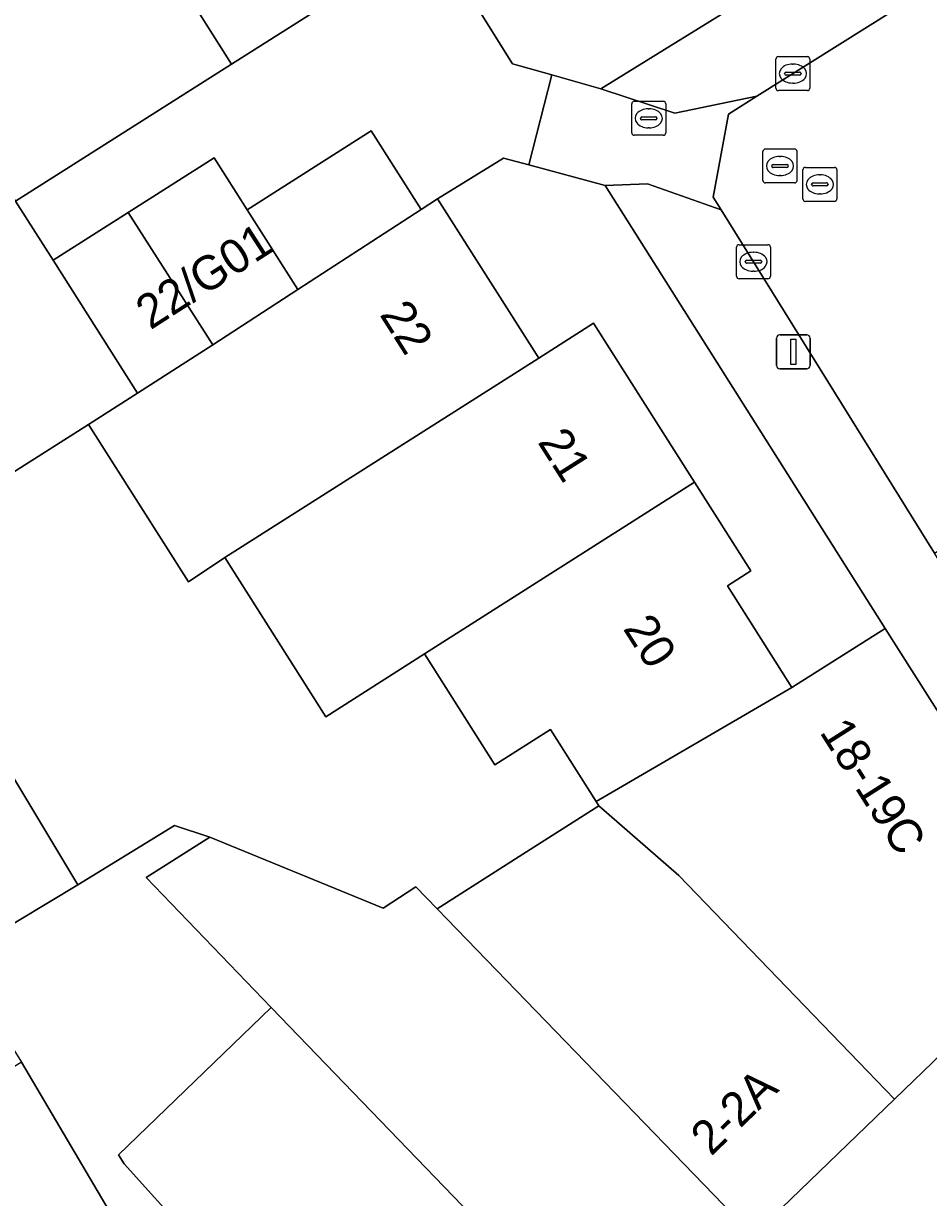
# Model space of a CAD drawing. Extents: x 159664 to 160323, y 385312 to 386115.
# Drawn here: x 159967.42 to 159994.06, y 385457.76 to 385492.31 of the extents above; entities that cross this region are included whole.
import ezdxf

# ---------------------------------------------------------------- set-up
doc = ezdxf.new("R2010")
doc.units = 0
for name, color, linetype in [('IMGEO_Brandkraan', 7, 'Continuous'), ('IMGEO_Erf', 7, 'Continuous'), ('IMGEO_Kolk', 7, 'Continuous'), ('IMGEO_Lichtmast', 7, 'Continuous'), ('IMGEO_Pand', 7, 'Continuous'), ('IMGEO_Pand_nummerreeks', 7, 'Continuous'), ('IMGEO_Rijbaan_lokaal_open', 7, 'Continuous'), ('IMGEO_Rioolput', 7, 'Continuous'), ('IMGEO_Voetpad_open', 7, 'Continuous')]:
    doc.layers.add(name, color=color, linetype=linetype)

msp = doc.modelspace()

# ---------------------------------------------------------------- linework, layer by layer
at = {"layer": 'IMGEO_Brandkraan'}
for p, q in [((159985.402, 385490.021), (159986.254, 385490.021)), ((159985.327, 385489.095), (159985.327, 385489.947)), ((159985.815, 385489.801), (159985.84, 385489.801)), ((159986.328, 385489.947), (159986.328, 385489.095)), ((159985.586, 385489.515), (159985.586, 385489.527)), ((159986.024, 385489.478), (159985.626, 385489.478)), ((159985.629, 385489.564), (159986.027, 385489.564)), ((159986.07, 385489.527), (159986.07, 385489.515)), ((159986.254, 385489.021), (159985.402, 385489.021)), ((159985.838, 385489.241), (159985.813, 385489.241))]:
    msp.add_line(p, q, dxfattribs=at)
for points in [[(159985.402, 385490.021), (159986.254, 385490.021)], [(159985.327, 385489.095), (159985.327, 385489.947)], [(159986.328, 385489.947), (159986.328, 385489.095)], [(159986.254, 385489.021), (159985.402, 385489.021)]]:
    msp.add_lwpolyline(points, dxfattribs=at)
for centre, radius, start, end in [((159985.404, 385489.945), 0.0765, 91.552, 178.448), ((159985.404, 385489.945), 0.0765, 91.552, 178.448), ((159986.252, 385489.945), 0.0765, 1.552, 88.448), ((159986.252, 385489.945), 0.0765, 1.552, 88.448), ((159985.626, 385489.524), 0.0403, 85.8775, 175.7526), ((159985.623, 385489.514), 0.0366, 178.938, 274.7102), ((159986.027, 385489.521), 0.043, 264.8664, 352.4533), ((159986.031, 385489.526), 0.0386, 1.7309, 96.639), ((159985.404, 385489.097), 0.0765, 181.552, 268.448), ((159985.404, 385489.097), 0.0765, 181.552, 268.448), ((159986.252, 385489.097), 0.0765, 271.552, 358.448), ((159986.252, 385489.097), 0.0765, 271.552, 358.448)]:
    msp.add_arc(centre, radius, start, end, dxfattribs=at)
for centre, major_axis, ratio, start_param, end_param in [((159985.814, 385489.521), (-0.387, 0.002), 0.722429, 4.712389, 7.853982), ((159985.839, 385489.521), (-0.39, 0.002), 0.717154, 1.570796, 4.712389)]:
    msp.add_ellipse(centre, major_axis=major_axis, ratio=ratio, start_param=start_param, end_param=end_param, dxfattribs=at)
at = {"layer": 'IMGEO_Erf'}
msp.add_lwpolyline([(160011.687, 385511.964), (160009.162, 385510.392), (160006.639, 385508.82), (160006.219, 385509.494), (160004.025, 385508.128), (160001.832, 385506.762), (160002.269, 385506.061), (160000, 385504.648), (159999.722, 385504.475), (159997.176, 385502.889), (159996.743, 385503.585), (159994.645, 385502.278), (159992.544, 385500.97), (159993.164, 385500), (159993.701, 385499.159), (159991.383, 385497.697), (159986.244, 385494.456), (159985.43, 385495.745), (159980.765, 385492.802), (159981.817, 385491.121), (159982.976, 385490.796), (159984.417, 385490.391), (160000, 385500.022), (160053.732, 385533.435)], dxfattribs=at)
for points in [[(159984.548, 385487.544), (159982.301, 385488.148), (159981.548, 385488.351), (159979.614, 385487.147), (159982.589, 385482.464), (159984.204, 385483.49), (159987.176, 385478.812), (159988.832, 385476.205), (159988.141, 385475.766), (159990.044, 385472.77), (159992.785, 385474.511)], [(159973.349, 385476.595), (159972.279, 385475.885), (159969.34, 385480.514), (159964.914, 385477.705), (159962.082, 385475.902), (159964.144, 385472.571), (159961.589, 385470.972), (159962.371, 385469.723), (159963.383, 385470.356), (159964.162, 385469.057), (159966.811, 385470.646), (159969.023, 385466.961), (159971.871, 385468.713), (159972.904, 385468.371), (159978.014, 385466.277), (159978.976, 385466.904), (159979.597, 385466.262), (159982.124, 385467.868), (159984.36, 385469.289), (159984.28, 385469.415), (159982.932, 385471.537), (159981.297, 385470.499), (159979.224, 385473.762), (159976.324, 385471.912)], [(159967.362, 385461.743), (159964.77, 385460.131), (159966.391, 385457.573), (159961.484, 385454.626), (159963.337, 385451.612), (159968.018, 385454.501), (159969.488, 385452.118), (159973.077, 385454.331), (159969.942, 385457.372)]]:
    msp.add_lwpolyline(points, close=True, dxfattribs=at)
at = {"layer": 'IMGEO_Kolk'}
for p, q in [((159989.569, 385490.411), (159989.569, 385491.263)), ((159989.644, 385491.337), (159990.496, 385491.337)), ((159990.057, 385491.117), (159990.082, 385491.117)), ((159990.57, 385491.263), (159990.57, 385490.411)), ((159989.828, 385490.831), (159989.828, 385490.843)), ((159990.266, 385490.794), (159989.868, 385490.794)), ((159989.871, 385490.88), (159990.269, 385490.88)), ((159990.312, 385490.843), (159990.312, 385490.831)), ((159990.08, 385490.557), (159990.055, 385490.557)), ((159990.496, 385490.337), (159989.644, 385490.337)), ((159988.41, 385484.873), (159988.41, 385485.725)), ((159988.485, 385485.799), (159989.337, 385485.799)), ((159988.898, 385485.579), (159988.923, 385485.579)), ((159989.411, 385485.725), (159989.411, 385484.873)), ((159988.669, 385485.293), (159988.669, 385485.305)), ((159989.107, 385485.256), (159988.709, 385485.256)), ((159988.712, 385485.342), (159989.11, 385485.342)), ((159989.153, 385485.305), (159989.153, 385485.293)), ((159988.921, 385485.019), (159988.896, 385485.019)), ((159989.337, 385484.799), (159988.485, 385484.799))]:
    msp.add_line(p, q, dxfattribs=at)
for points in [[(159989.569, 385490.411), (159989.569, 385491.263)], [(159989.644, 385491.337), (159990.496, 385491.337)], [(159990.57, 385491.263), (159990.57, 385490.411)], [(159990.496, 385490.337), (159989.644, 385490.337)], [(159988.41, 385484.873), (159988.41, 385485.725)], [(159988.485, 385485.799), (159989.337, 385485.799)], [(159989.411, 385485.725), (159989.411, 385484.873)], [(159989.337, 385484.799), (159988.485, 385484.799)]]:
    msp.add_lwpolyline(points, dxfattribs=at)
for centre, radius, start, end in [((159989.646, 385491.261), 0.0765, 91.552, 178.448), ((159989.646, 385491.261), 0.0765, 91.552, 178.448), ((159990.494, 385491.261), 0.0765, 1.552, 88.448), ((159990.494, 385491.261), 0.0765, 1.552, 88.448), ((159989.868, 385490.84), 0.0403, 85.8775, 175.7526), ((159989.865, 385490.83), 0.0366, 178.938, 274.7102), ((159990.269, 385490.837), 0.043, 264.8664, 352.4533), ((159990.273, 385490.842), 0.0386, 1.7309, 96.639), ((159989.646, 385490.413), 0.0765, 181.552, 268.448), ((159989.646, 385490.413), 0.0765, 181.552, 268.448), ((159990.494, 385490.413), 0.0765, 271.552, 358.448), ((159990.494, 385490.413), 0.0765, 271.552, 358.448), ((159988.487, 385485.723), 0.0765, 91.552, 178.448), ((159988.487, 385485.723), 0.0765, 91.552, 178.448), ((159989.335, 385485.723), 0.0765, 1.552, 88.448), ((159989.335, 385485.723), 0.0765, 1.552, 88.448), ((159988.709, 385485.302), 0.0403, 85.8775, 175.7526), ((159988.706, 385485.292), 0.0366, 178.938, 274.7102), ((159989.11, 385485.299), 0.043, 264.8664, 352.4533), ((159989.114, 385485.304), 0.0386, 1.7309, 96.639), ((159988.487, 385484.875), 0.0765, 181.552, 268.448), ((159988.487, 385484.875), 0.0765, 181.552, 268.448), ((159989.335, 385484.875), 0.0765, 271.552, 358.448), ((159989.335, 385484.875), 0.0765, 271.552, 358.448)]:
    msp.add_arc(centre, radius, start, end, dxfattribs=at)
for centre, major_axis, ratio, start_param, end_param in [((159990.056, 385490.837), (-0.387, 0.002), 0.722429, 4.712389, 7.853982), ((159990.081, 385490.837), (-0.39, 0.002), 0.717154, 1.570796, 4.712389), ((159988.897, 385485.299), (-0.387, 0.002), 0.722429, 4.712389, 7.853982), ((159988.922, 385485.299), (-0.39, 0.002), 0.717154, 1.570796, 4.712389)]:
    msp.add_ellipse(centre, major_axis=major_axis, ratio=ratio, start_param=start_param, end_param=end_param, dxfattribs=at)
at = {"layer": 'IMGEO_Lichtmast'}
for p, q in [((159989.686, 385483.15), (159990.476, 385483.15)), ((159990.476, 385483.15), (159989.686, 385483.15)), ((159989.586, 385482.25), (159989.586, 385483.05)), ((159989.586, 385483.05), (159989.586, 385482.25)), ((159990.576, 385483.05), (159990.576, 385482.25)), ((159990.576, 385482.25), (159990.576, 385483.05)), ((159990.476, 385482.15), (159989.686, 385482.15)), ((159989.686, 385482.15), (159990.476, 385482.15))]:
    msp.add_line(p, q, dxfattribs=at)
msp.add_lwpolyline([(159990.006, 385483.025), (159990.156, 385483.025), (159990.156, 385482.275), (159990.006, 385482.275), (159990.006, 385483.025)], dxfattribs=at)
for centre, start, end in [((159989.686, 385483.05), 90, 180), ((159989.686, 385483.05), 90, 180), ((159990.476, 385483.05), 0, 90), ((159990.476, 385483.05), 360, 90), ((159989.686, 385482.25), 180, 270), ((159989.686, 385482.25), 180, 270), ((159990.476, 385482.25), 270, 0), ((159990.476, 385482.25), 270, 0)]:
    msp.add_arc(centre, 0.1, start, end, dxfattribs=at)
at = {"layer": 'IMGEO_Pand'}
for points in [[(159973.544, 385491.115), (159978.136, 385494.028), (159976.665, 385496.435), (159972.008, 385493.556)], [(159977.659, 385489.149), (159974.009, 385486.831), (159975.501, 385484.481), (159979.126, 385486.84)], [(159974.009, 385486.831), (159973.04, 385488.357), (159970.508, 385486.748), (159972.999, 385482.852), (159975.501, 385484.481)], [(159970.782, 385481.428), (159968.295, 385485.343), (159967.188, 385487.087), (159962.557, 385484.185), (159961.313, 385483.373), (159955.906, 385479.937), (159959.443, 385474.222), (159962.082, 385475.902), (159964.914, 385477.705), (159969.34, 385480.514)], [(159969.34, 385480.514), (159972.279, 385475.885), (159973.349, 385476.595), (159982.589, 385482.464), (159979.614, 385487.147), (159979.126, 385486.84), (159975.501, 385484.481), (159972.999, 385482.852), (159970.782, 385481.428)], [(159972.999, 385482.852), (159970.508, 385486.748), (159968.295, 385485.343), (159970.782, 385481.428)], [(159979.224, 385473.762), (159987.176, 385478.812), (159984.204, 385483.49), (159982.589, 385482.464), (159973.349, 385476.595), (159976.324, 385471.912)], [(159979.224, 385473.762), (159981.297, 385470.499), (159982.932, 385471.537), (159984.28, 385469.415), (159990.044, 385472.77), (159988.141, 385475.766), (159988.832, 385476.205), (159987.176, 385478.812)], [(159992.785, 385474.511), (159990.044, 385472.77), (159984.28, 385469.415), (159984.36, 385469.289), (159986.712, 385467.243), (159992.27, 385461.479), (159993.058, 385460.661), (159997.27, 385464.721), (159997.721, 385466.742)], [(159966.811, 385470.646), (159964.162, 385469.057), (159966.373, 385465.371), (159969.023, 385466.961)], [(159986.712, 385467.243), (159984.36, 385469.289), (159982.124, 385467.868), (159979.597, 385466.262), (159988.897, 385456.649), (159993.058, 385460.661), (159992.27, 385461.479)], [(159979.597, 385466.262), (159978.976, 385466.904), (159978.014, 385466.277), (159972.904, 385468.371), (159971.032, 385467.181), (159974.718, 385463.358), (159984.9, 385452.796), (159988.897, 385456.649)], [(159974.718, 385463.358), (159970.22, 385459.021), (159970.387, 385458.758), (159972.261, 385456.672), (159976.812, 385451.943), (159980.278, 385448.34), (159984.9, 385452.796)]]:
    msp.add_lwpolyline(points, close=True, dxfattribs=at)
at = {"layer": 'IMGEO_Rijbaan_lokaal_open'}
msp.add_lwpolyline([(159999.29, 385490.746), (160001.509, 385492.171), (160022.435, 385505.195), (160019.873, 385509.513), (159989.006, 385490.171), (159988.172, 385489.645), (159987.726, 385487.201), (159987.957, 385486.832), (159994.242, 385476.725), (159998.386, 385479.297), (159997.177, 385481.209)], dxfattribs=at)
for points in [[(159967.188, 385487.087), (159973.544, 385491.115), (159972.008, 385493.556), (159970.505, 385495.943), (159969.003, 385498.33), (159967.952, 385500), (159967.501, 385500.717), (159965.998, 385503.104), (159964.515, 385505.461), (159958.084, 385501.428), (159959.602, 385499.038), (159961.119, 385496.648), (159962.636, 385494.258), (159964.153, 385491.867), (159965.671, 385489.477)], [(159982.976, 385490.796), (159981.817, 385491.121), (159980.765, 385492.802), (159979.489, 385494.814), (159978.136, 385494.028), (159973.544, 385491.115), (159967.188, 385487.087), (159968.295, 385485.343), (159970.508, 385486.748), (159973.04, 385488.357), (159974.009, 385486.831), (159977.659, 385489.149), (159979.126, 385486.84), (159979.614, 385487.147), (159981.548, 385488.351), (159982.301, 385488.148)]]:
    msp.add_lwpolyline(points, close=True, dxfattribs=at)
at = {"layer": 'IMGEO_Rioolput'}
for p, q in [((159989.19, 385487.692), (159989.19, 385488.544)), ((159989.265, 385488.618), (159990.117, 385488.618)), ((159989.678, 385488.398), (159989.703, 385488.398)), ((159990.191, 385488.544), (159990.191, 385487.692)), ((159989.449, 385488.112), (159989.449, 385488.124)), ((159989.887, 385488.075), (159989.489, 385488.075)), ((159989.492, 385488.161), (159989.89, 385488.161)), ((159989.933, 385488.124), (159989.933, 385488.112)), ((159990.364, 385487.15), (159990.364, 385488.002)), ((159990.439, 385488.076), (159991.291, 385488.076)), ((159991.365, 385488.002), (159991.365, 385487.15)), ((159990.117, 385487.618), (159989.265, 385487.618)), ((159989.701, 385487.838), (159989.676, 385487.838)), ((159990.666, 385487.619), (159991.064, 385487.619)), ((159990.852, 385487.856), (159990.877, 385487.856)), ((159990.623, 385487.57), (159990.623, 385487.582)), ((159991.061, 385487.533), (159990.663, 385487.533)), ((159990.875, 385487.296), (159990.85, 385487.296)), ((159991.107, 385487.582), (159991.107, 385487.57)), ((159991.291, 385487.076), (159990.439, 385487.076))]:
    msp.add_line(p, q, dxfattribs=at)
for points in [[(159989.19, 385487.692), (159989.19, 385488.544)], [(159989.265, 385488.618), (159990.117, 385488.618)], [(159990.191, 385488.544), (159990.191, 385487.692)], [(159990.364, 385487.15), (159990.364, 385488.002)], [(159990.439, 385488.076), (159991.291, 385488.076)], [(159991.365, 385488.002), (159991.365, 385487.15)], [(159990.117, 385487.618), (159989.265, 385487.618)], [(159991.291, 385487.076), (159990.439, 385487.076)]]:
    msp.add_lwpolyline(points, dxfattribs=at)
for centre, radius, start, end in [((159989.267, 385488.542), 0.0765, 91.552, 178.448), ((159989.267, 385488.542), 0.0765, 91.552, 178.448), ((159990.115, 385488.542), 0.0765, 1.552, 88.448), ((159990.115, 385488.542), 0.0765, 1.552, 88.448), ((159989.489, 385488.121), 0.0403, 85.8775, 175.7526), ((159989.486, 385488.111), 0.0366, 178.938, 274.7102), ((159989.89, 385488.118), 0.043, 264.8664, 352.4533), ((159989.894, 385488.123), 0.0386, 1.7309, 96.639), ((159990.441, 385488), 0.0765, 91.552, 178.448), ((159990.441, 385488), 0.0765, 91.552, 178.448), ((159991.289, 385488), 0.0765, 1.552, 88.448), ((159991.289, 385488), 0.0765, 1.552, 88.448), ((159989.267, 385487.694), 0.0765, 181.552, 268.448), ((159989.267, 385487.694), 0.0765, 181.552, 268.448), ((159990.115, 385487.694), 0.0765, 271.552, 358.448), ((159990.115, 385487.694), 0.0765, 271.552, 358.448), ((159990.663, 385487.579), 0.0403, 85.8775, 175.7526), ((159991.068, 385487.581), 0.0386, 1.7309, 96.639), ((159990.66, 385487.569), 0.0366, 178.938, 274.7102), ((159991.064, 385487.576), 0.043, 264.8664, 352.4533), ((159990.441, 385487.152), 0.0765, 181.552, 268.448), ((159990.441, 385487.152), 0.0765, 181.552, 268.448), ((159991.289, 385487.152), 0.0765, 271.552, 358.448), ((159991.289, 385487.152), 0.0765, 271.552, 358.448)]:
    msp.add_arc(centre, radius, start, end, dxfattribs=at)
for centre, major_axis, ratio, start_param, end_param in [((159989.677, 385488.118), (-0.387, 0.002), 0.722429, 4.712389, 7.853982), ((159989.702, 385488.118), (-0.39, 0.002), 0.717154, 1.570796, 4.712389), ((159990.851, 385487.576), (-0.387, 0.002), 0.722429, 4.712389, 7.853982), ((159990.876, 385487.576), (-0.39, 0.002), 0.717154, 1.570796, 4.712389)]:
    msp.add_ellipse(centre, major_axis=major_axis, ratio=ratio, start_param=start_param, end_param=end_param, dxfattribs=at)
at = {"layer": 'IMGEO_Voetpad_open'}
for points in [[(160044.889, 385525.15), (160044.326, 385526.087), (160049.515, 385529.3), (160050.118, 385528.392), (160052.915, 385530.146), (160054.445, 385531.102), (160053.732, 385533.435), (160000, 385500.022), (159984.417, 385490.391), (159986.593, 385489.674), (159989.006, 385490.171), (160019.873, 385509.513), (160022.924, 385511.421)], [(159982.301, 385488.148), (159984.548, 385487.544), (159985.795, 385487.59), (159987.957, 385486.832), (159987.726, 385487.201), (159988.172, 385489.645), (159989.006, 385490.171), (159986.593, 385489.674), (159984.417, 385490.391), (159982.976, 385490.796)], [(159974.718, 385463.358), (159971.032, 385467.181), (159972.904, 385468.371), (159971.871, 385468.713), (159969.023, 385466.961), (159966.373, 385465.371), (159964.162, 385469.057), (159963.383, 385470.356), (159962.371, 385469.723), (159962.594, 385469.366), (159963.595, 385467.765), (159965.427, 385464.837), (159965.775, 385464.281), (159967.362, 385461.743), (159969.942, 385457.372), (159973.077, 385454.331), (159975.857, 385451.352), (159979.337, 385447.761), (159980.278, 385448.34), (159976.812, 385451.943), (159972.261, 385456.672), (159970.387, 385458.758), (159970.22, 385459.021)]]:
    msp.add_lwpolyline(points, close=True, dxfattribs=at)
for points in [[(159987.957, 385486.832), (159985.795, 385487.59), (159984.548, 385487.544), (159992.785, 385474.511), (159997.721, 385466.742), (159999.556, 385465.106)], [(159998.663, 385469.631), (159996.212, 385473.537), (159994.242, 385476.725), (159987.957, 385486.832)], [(159999.556, 385465.106), (159997.721, 385466.742), (159997.27, 385464.721), (159993.058, 385460.661), (159988.897, 385456.649), (159984.9, 385452.796), (159980.278, 385448.34), (159979.337, 385447.761), (159971.088, 385442.7), (159962.127, 385437.094), (159957.746, 385434.481), (159959.245, 385431.873), (159959.365, 385431.944), (159959.983, 385432.311), (159963.751, 385434.67), (159972.556, 385440.059)]]:
    msp.add_lwpolyline(points, dxfattribs=at)

# ---------------------------------------------------------------- texts
at = {"layer": 'IMGEO_Pand_nummerreeks'}
for s, rotation, p in [('22/G01', 32.7604, (159971.158, 385483.278)), ('22', 302.4268, (159977.889, 385483.746)), ('21', 302.4269, (159982.539, 385479.994)), ('20', 302.4716, (159985.052, 385474.506)), ('18-19C', 302.4292, (159990.838, 385471.459)), ('2-2A', 43.9573, (159987.662, 385458.96))]:
    msp.add_text(s, height=1, rotation=rotation, dxfattribs=at).set_placement(p)

doc.saveas('drawing.dxf')
